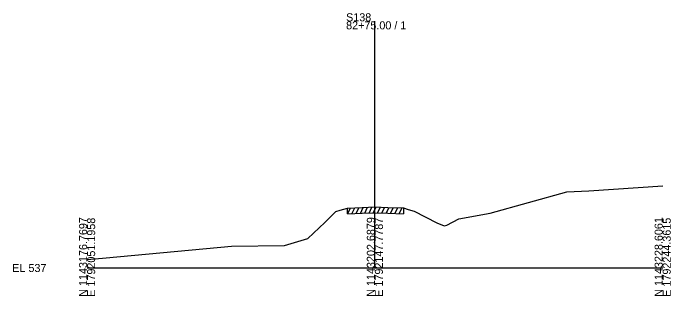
# Model space of a CAD drawing. Extents: x -26 to 1203, y -10 to 19606.
# Drawn here: x -25.7 to 202.8, y 5490.3 to 5588.6 of the extents above; entities that cross this region are included whole.
import ezdxf

# ---------------------------------------------------------------- set-up
doc = ezdxf.new("R2010")
doc.units = 0
for name, color, linetype in [('RD_EX_Driveway', 7, 'Continuous'), ('RD_GPK_XS_Cell', 7, 'Continuous'), ('RD_XS_ExGround', 7, 'Continuous'), ('RD_XS_ExPaveRet', 7, 'Continuous')]:
    doc.layers.add(name, color=color, linetype=linetype)

msp = doc.modelspace()

# ---------------------------------------------------------------- linework, layer by layer
at = {"layer": 'RD_GPK_XS_Cell'}
for p, q in [((100, 5500), (100, 5585.79)), ((0, 5500), (100, 5500)), ((100, 5500), (200, 5500))]:
    msp.add_line(p, q, dxfattribs=at)
at = {"layer": 'RD_XS_ExGround'}
msp.add_lwpolyline([(0, 5502.92), (6.58, 5503.56), (50.19, 5507.57), (68.63, 5507.8), (76.67, 5510.26), (82.56, 5515.85), (86.39, 5519.62), (87.99, 5520.08), (90.46, 5520.8), (95.61, 5521.01), (100, 5521.22), (104.45, 5521.07), (109.9, 5520.89), (111.6, 5520.38), (113.66, 5519.74), (121.56, 5515.73), (124.09, 5514.63), (124.98, 5514.95), (129.19, 5517.06), (140.03, 5519.07), (166.67, 5526.44), (174.34, 5526.87), (200, 5528.6)], dxfattribs=at)
at = {"layer": 'RD_XS_ExPaveRet'}
for p, q in [((90.46, 5518.8), (91.48, 5520.84)), ((90.46, 5518.8), (90.46, 5520.8)), ((91.96, 5518.86), (92.98, 5520.9)), ((93.46, 5518.92), (94.48, 5520.96)), ((94.96, 5518.98), (95.98, 5521.02)), ((95.61, 5519.01), (100, 5519.22)), ((96.46, 5519.05), (97.49, 5521.1)), ((97.96, 5519.12), (98.99, 5521.17)), ((99.46, 5519.19), (100.47, 5521.21)), ((100, 5519.22), (104.45, 5519.07)), ((100.96, 5519.19), (101.95, 5521.16)), ((102.46, 5519.14), (103.45, 5521.11)), ((103.96, 5519.09), (104.95, 5521.06)), ((104.45, 5519.07), (109.9, 5518.89)), ((105.46, 5519.04), (106.45, 5521.01)), ((106.96, 5518.99), (107.95, 5520.96)), ((108.46, 5518.94), (109.45, 5520.91)), ((109.9, 5520.89), (109.9, 5518.89)), ((90.46, 5518.8), (95.61, 5519.01))]:
    msp.add_line(p, q, dxfattribs=at)

# ---------------------------------------------------------------- texts
at = {"layer": 'RD_EX_Driveway'}
msp.add_text('547.61', height=0.0975, rotation=90, dxfattribs=at).set_placement((100.1, 5521.22))
at = {"layer": 'RD_GPK_XS_Cell'}
for s, p in [('S138', (90, 5585.79)), ('82+75.00 / 1', (90, 5582.99)), ('EL 537', (-26, 5498.6))]:
    msp.add_text(s, height=2.8, dxfattribs=at).set_placement(p)
for s, p in [('N 1143176.7697', (0, 5490)), ('E 1792051.1958', (2.8, 5490)), ('N 1143202.6879', (100, 5490)), ('E 1792147.7787', (102.8, 5490)), ('N 1143228.6061', (200, 5490)), ('E 1792244.3615', (202.8, 5490))]:
    msp.add_text(s, height=2.8, rotation=90, dxfattribs=at).set_placement(p)

doc.saveas('drawing.dxf')
